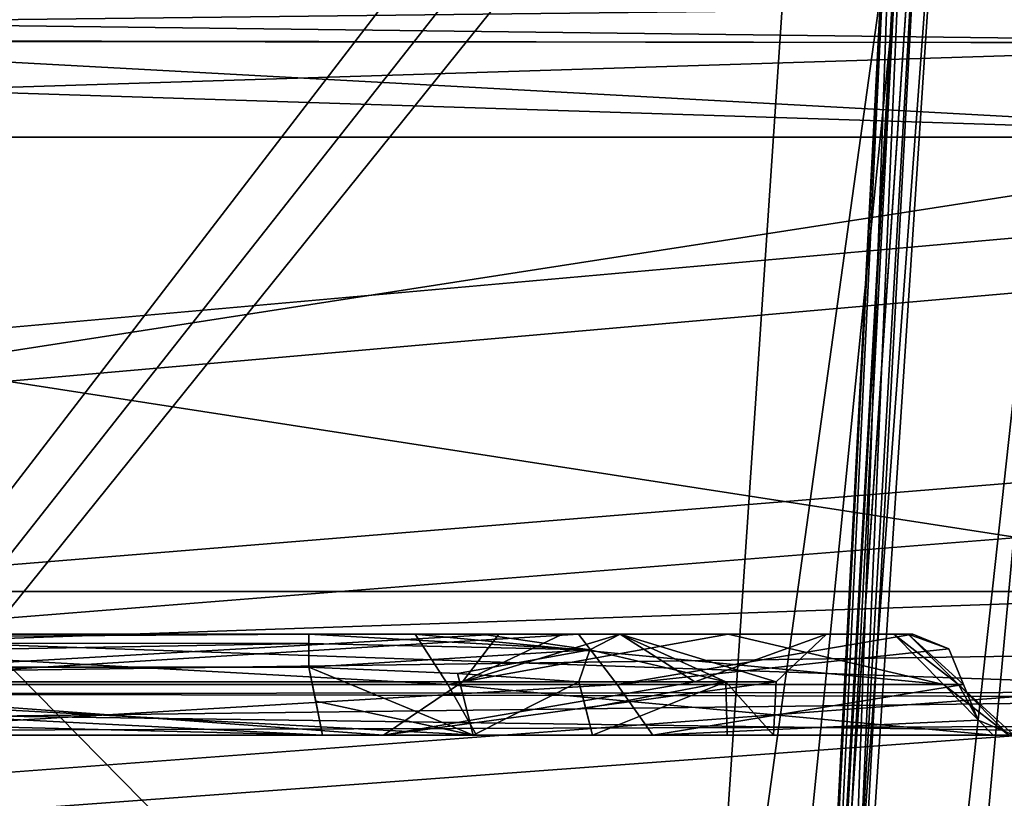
# Model space of a CAD drawing. Header units: inches. Extents: x -9.1 to 9.1, y -1.6 to 4.3.
# Tile 396 of 656: x -2.426 to -2.231, y -1.118 to -0.963. Entities that reach past the tile are written whole.
import ezdxf

# ---------------------------------------------------------------- set-up
doc = ezdxf.new("R2010")
doc.units = ezdxf.units.IN
doc.header["$LTSCALE"] = 81.481481
doc.header["$MEASUREMENT"] = 0
for name, color, linetype in [('123', 7, 'CONTINUOUS'), ('14089', 7, 'CONTINUOUS'), ('14090', 7, 'CONTINUOUS'), ('14091', 7, 'CONTINUOUS'), ('14092', 7, 'CONTINUOUS'), ('14093', 7, 'CONTINUOUS'), ('14094', 7, 'CONTINUOUS'), ('14095', 7, 'CONTINUOUS'), ('14096', 7, 'CONTINUOUS'), ('14097', 7, 'CONTINUOUS'), ('14098', 7, 'CONTINUOUS'), ('14099', 7, 'CONTINUOUS'), ('14102', 7, 'CONTINUOUS'), ('14117', 7, 'CONTINUOUS'), ('14118', 7, 'CONTINUOUS'), ('14119', 7, 'CONTINUOUS'), ('14120', 7, 'CONTINUOUS'), ('14121', 7, 'CONTINUOUS'), ('14122', 7, 'CONTINUOUS'), ('14123', 7, 'CONTINUOUS'), ('14124', 7, 'CONTINUOUS'), ('14125', 7, 'CONTINUOUS'), ('14126', 7, 'CONTINUOUS'), ('14127', 7, 'CONTINUOUS'), ('14130', 7, 'CONTINUOUS'), ('170', 7, 'CONTINUOUS'), ('174', 7, 'CONTINUOUS'), ('2681', 7, 'CONTINUOUS'), ('2682', 7, 'CONTINUOUS'), ('2685', 7, 'CONTINUOUS'), ('2723', 7, 'CONTINUOUS'), ('2726', 7, 'CONTINUOUS'), ('2727', 7, 'CONTINUOUS'), ('395', 7, 'CONTINUOUS'), ('5864', 7, 'CONTINUOUS'), ('5865', 7, 'CONTINUOUS'), ('5874', 7, 'CONTINUOUS'), ('5877', 7, 'CONTINUOUS'), ('5885', 7, 'CONTINUOUS'), ('6019', 7, 'CONTINUOUS'), ('78', 7, 'CONTINUOUS'), ('92', 7, 'CONTINUOUS')]:
    doc.layers.add(name, color=color, linetype=linetype)

msp = doc.modelspace()

# ---------------------------------------------------------------- linework, layer by layer
at = {"layer": '123', "linetype": 'Continuous'}
for points in [[(-2.11798, -1.43262, 4.05518), (-2.10081, -1.105, 4.05518), (-2.87969, -1.105, 4.05518), (-2.11798, -1.43262, 4.05518)], [(-2.11798, -1.43262, 4.05518), (-2.87969, -1.105, 4.05518), (-2.13352, -1.46623, 4.05518), (-2.11798, -1.43262, 4.05518)], [(-2.13352, -1.46623, 4.05518), (-2.87969, -1.105, 4.05518), (-2.16791, -1.48, 4.05518), (-2.13352, -1.46623, 4.05518)], [(-2.16791, -1.48, 4.05518), (-2.87969, -1.105, 4.05518), (-2.8031, -1.48, 4.05518), (-2.16791, -1.48, 4.05518)]]:
    msp.add_3dface(points, dxfattribs=at)
at = {"layer": '14089', "linetype": 'Continuous'}
for points in [[(-2.33825, -1.09448, 1.95581), (-2.49674, -1.09448, 2.02486), (-2.33104, -1.085, 1.96271), (-2.33825, -1.09448, 1.95581)], [(-2.33104, -1.085, 1.96271), (-2.49674, -1.09448, 2.02486), (-2.48577, -1.085, 2.0344), (-2.33104, -1.085, 1.96271)], [(-2.29221, -1.09448, 1.8844), (-2.33825, -1.09448, 1.95581), (-2.30698, -1.085, 1.93307), (-2.29221, -1.09448, 1.8844)], [(-2.30698, -1.085, 1.93307), (-2.33825, -1.09448, 1.95581), (-2.3184, -1.085, 1.94838), (-2.30698, -1.085, 1.93307)], [(-2.3184, -1.085, 1.94838), (-2.33825, -1.09448, 1.95581), (-2.33104, -1.085, 1.96271), (-2.3184, -1.085, 1.94838)], [(-2.31299, -1.08815, 1.67299), (-2.2861, -1.09448, 1.73479), (-2.30698, -1.085, 1.66888), (-2.31299, -1.08815, 1.67299)], [(-2.26611, -1.085, 1.80097), (-2.29221, -1.09448, 1.8844), (-2.30698, -1.085, 1.93307), (-2.26611, -1.085, 1.80097)], [(-2.2861, -1.09448, 1.73479), (-2.27609, -1.09448, 1.80097), (-2.30698, -1.085, 1.66888), (-2.2861, -1.09448, 1.73479)], [(-2.30698, -1.085, 1.66888), (-2.27609, -1.09448, 1.80097), (-2.26611, -1.085, 1.80097), (-2.30698, -1.085, 1.66888)], [(-2.27609, -1.09448, 1.80097), (-2.29221, -1.09448, 1.8844), (-2.26611, -1.085, 1.80097), (-2.27609, -1.09448, 1.80097)], [(-2.31522, -1.09448, 1.67452), (-2.2861, -1.09448, 1.73479), (-2.31299, -1.08815, 1.67299), (-2.31522, -1.09448, 1.67452)]]:
    msp.add_3dface(points, dxfattribs=at)
at = {"layer": '14090', "linetype": 'Continuous'}
for points in [[(-2.53092, -1.105, 2.02214), (-2.49674, -1.09448, 2.02486), (-2.3539, -1.105, 1.96987), (-2.53092, -1.105, 2.02214)], [(-2.49674, -1.09448, 2.02486), (-2.33825, -1.09448, 1.95581), (-2.3539, -1.105, 1.96987), (-2.49674, -1.09448, 2.02486)], [(-2.33825, -1.09448, 1.95581), (-2.29221, -1.09448, 1.8844), (-2.3539, -1.105, 1.96987), (-2.33825, -1.09448, 1.95581)], [(-2.29221, -1.09448, 1.8844), (-2.27609, -1.09448, 1.80097), (-2.3539, -1.105, 1.96987), (-2.29221, -1.09448, 1.8844)], [(-2.3539, -1.105, 1.96987), (-2.27609, -1.09448, 1.80097), (-2.27664, -1.105, 1.80097), (-2.3539, -1.105, 1.96987)], [(-2.2861, -1.09448, 1.73479), (-2.31522, -1.09448, 1.67452), (-2.31383, -1.09972, 1.67707), (-2.2861, -1.09448, 1.73479)], [(-2.31247, -1.105, 1.67964), (-2.2861, -1.09448, 1.73479), (-2.31383, -1.09972, 1.67707), (-2.31247, -1.105, 1.67964)], [(-2.28579, -1.105, 1.73772), (-2.2861, -1.09448, 1.73479), (-2.31247, -1.105, 1.67964), (-2.28579, -1.105, 1.73772)], [(-2.27609, -1.09448, 1.80097), (-2.2861, -1.09448, 1.73479), (-2.27664, -1.105, 1.80097), (-2.27609, -1.09448, 1.80097)], [(-2.27664, -1.105, 1.80097), (-2.2861, -1.09448, 1.73479), (-2.28579, -1.105, 1.73772), (-2.27664, -1.105, 1.80097)]]:
    msp.add_3dface(points, dxfattribs=at)
at = {"layer": '14091', "linetype": 'Continuous'}
for points in [[(-2.47636, -1.105, 1.52913), (-2.30054, -1.105, 1.61563), (-2.66455, -1.105, 1.58375), (-2.47636, -1.105, 1.52913)], [(-2.66455, -1.105, 1.58375), (-2.30054, -1.105, 1.61563), (-2.36597, -1.105, 1.64948), (-2.66455, -1.105, 1.58375)], [(-2.63403, -1.105, 1.64948), (-2.66455, -1.105, 1.58375), (-2.36597, -1.105, 1.64948), (-2.63403, -1.105, 1.64948)], [(-2.53092, -1.105, 2.02214), (-2.3539, -1.105, 1.96987), (-2.33545, -1.105, 2.0143), (-2.53092, -1.105, 2.02214)], [(-2.52364, -1.105, 2.06892), (-2.53092, -1.105, 2.02214), (-2.33545, -1.105, 2.0143), (-2.52364, -1.105, 2.06892)], [(-2.36597, -1.105, 1.64948), (-2.30054, -1.105, 1.61563), (-2.33615, -1.105, 1.65739), (-2.36597, -1.105, 1.64948)], [(-2.3539, -1.105, 1.96987), (-2.27664, -1.105, 1.80097), (-2.23312, -1.105, 1.84611), (-2.3539, -1.105, 1.96987)], [(-2.33545, -1.105, 2.0143), (-2.3539, -1.105, 1.96987), (-2.23312, -1.105, 1.84611), (-2.33545, -1.105, 2.0143)], [(-2.30054, -1.105, 1.61563), (-2.31247, -1.105, 1.67964), (-2.33615, -1.105, 1.65739), (-2.30054, -1.105, 1.61563)], [(-2.28579, -1.105, 1.73772), (-2.31247, -1.105, 1.67964), (-2.229, -1.105, 1.79903), (-2.28579, -1.105, 1.73772)], [(-2.229, -1.105, 1.79903), (-2.31247, -1.105, 1.67964), (-2.30054, -1.105, 1.61563), (-2.229, -1.105, 1.79903)], [(-2.27664, -1.105, 1.80097), (-2.28579, -1.105, 1.73772), (-2.229, -1.105, 1.79903), (-2.27664, -1.105, 1.80097)], [(-2.27664, -1.105, 1.80097), (-2.229, -1.105, 1.79903), (-2.23003, -1.105, 1.82266), (-2.27664, -1.105, 1.80097)], [(-2.23312, -1.105, 1.84611), (-2.27664, -1.105, 1.80097), (-2.23003, -1.105, 1.82266), (-2.23312, -1.105, 1.84611)]]:
    msp.add_3dface(points, dxfattribs=at)
at = {"layer": '14092', "linetype": 'Continuous'}
for points in [[(-2.30757, -1.095, 1.6227), (-2.47636, -1.105, 1.52913), (-2.47724, -1.095, 1.53902), (-2.30757, -1.095, 1.6227)], [(-2.30054, -1.105, 1.61563), (-2.47636, -1.105, 1.52913), (-2.30757, -1.095, 1.6227), (-2.30054, -1.105, 1.61563)], [(-2.239, -1.095, 1.79903), (-2.30054, -1.105, 1.61563), (-2.30757, -1.095, 1.6227), (-2.239, -1.095, 1.79903)], [(-2.23607, -1.10207, 1.79903), (-2.30054, -1.105, 1.61563), (-2.239, -1.095, 1.79903), (-2.23607, -1.10207, 1.79903)], [(-2.229, -1.105, 1.79903), (-2.30054, -1.105, 1.61563), (-2.23607, -1.10207, 1.79903), (-2.229, -1.105, 1.79903)]]:
    msp.add_3dface(points, dxfattribs=at)
at = {"layer": '14093', "linetype": 'Continuous'}
for points in [[(-2.52364, -1.105, 2.06892), (-2.33545, -1.105, 2.0143), (-2.52276, -1.095, 2.05903), (-2.52364, -1.105, 2.06892)], [(-2.52276, -1.095, 2.05903), (-2.33545, -1.105, 2.0143), (-2.34113, -1.095, 2.0061), (-2.52276, -1.095, 2.05903)], [(-2.33545, -1.105, 2.0143), (-2.23312, -1.105, 1.84611), (-2.34113, -1.095, 2.0061), (-2.33545, -1.105, 2.0143)], [(-2.34113, -1.095, 2.0061), (-2.23312, -1.105, 1.84611), (-2.24297, -1.095, 1.84438), (-2.34113, -1.095, 2.0061)], [(-2.23312, -1.105, 1.84611), (-2.23003, -1.105, 1.82266), (-2.24297, -1.095, 1.84438), (-2.23312, -1.105, 1.84611)], [(-2.24297, -1.095, 1.84438), (-2.23003, -1.105, 1.82266), (-2.23999, -1.095, 1.82179), (-2.24297, -1.095, 1.84438)], [(-2.23003, -1.105, 1.82266), (-2.229, -1.105, 1.79903), (-2.23999, -1.095, 1.82179), (-2.23003, -1.105, 1.82266)], [(-2.229, -1.105, 1.79903), (-2.23607, -1.10207, 1.79903), (-2.23999, -1.095, 1.82179), (-2.229, -1.105, 1.79903)], [(-2.23607, -1.10207, 1.79903), (-2.239, -1.095, 1.79903), (-2.23999, -1.095, 1.82179), (-2.23607, -1.10207, 1.79903)]]:
    msp.add_3dface(points, dxfattribs=at)
at = {"layer": '14094', "linetype": 'Continuous'}
for points in [[(-2.52276, -1.095, 2.05903), (-2.34113, -1.095, 2.0061), (-2.52187, -1.085, 2.049), (-2.52276, -1.095, 2.05903)], [(-2.52187, -1.085, 2.049), (-2.34113, -1.095, 2.0061), (-2.34758, -1.085, 1.99841), (-2.52187, -1.085, 2.049)], [(-2.34758, -1.085, 1.99841), (-2.34113, -1.095, 2.0061), (-2.28563, -1.085, 1.92958), (-2.34758, -1.085, 1.99841)], [(-2.34113, -1.095, 2.0061), (-2.24297, -1.095, 1.84438), (-2.28563, -1.085, 1.92958), (-2.34113, -1.095, 2.0061)], [(-2.28563, -1.085, 1.92958), (-2.24297, -1.095, 1.84438), (-2.25282, -1.085, 1.84264), (-2.28563, -1.085, 1.92958)], [(-2.24297, -1.095, 1.84438), (-2.23999, -1.095, 1.82179), (-2.25282, -1.085, 1.84264), (-2.24297, -1.095, 1.84438)], [(-2.25282, -1.085, 1.84264), (-2.23999, -1.095, 1.82179), (-2.24996, -1.085, 1.82091), (-2.25282, -1.085, 1.84264)], [(-2.23999, -1.095, 1.82179), (-2.239, -1.095, 1.79903), (-2.24996, -1.085, 1.82091), (-2.23999, -1.095, 1.82179)], [(-2.24996, -1.085, 1.82091), (-2.239, -1.095, 1.79903), (-2.24193, -1.08793, 1.79903), (-2.24996, -1.085, 1.82091)], [(-2.249, -1.085, 1.79903), (-2.24996, -1.085, 1.82091), (-2.24193, -1.08793, 1.79903), (-2.249, -1.085, 1.79903)]]:
    msp.add_3dface(points, dxfattribs=at)
at = {"layer": '14095', "linetype": 'Continuous'}
for points in [[(-2.31527, -1.085, 1.62915), (-2.47724, -1.095, 1.53902), (-2.47813, -1.085, 1.54905), (-2.31527, -1.085, 1.62915)], [(-2.30757, -1.095, 1.6227), (-2.47724, -1.095, 1.53902), (-2.31527, -1.085, 1.62915), (-2.30757, -1.095, 1.6227)], [(-2.249, -1.085, 1.79903), (-2.30757, -1.095, 1.6227), (-2.31527, -1.085, 1.62915), (-2.249, -1.085, 1.79903)], [(-2.30757, -1.095, 1.6227), (-2.249, -1.085, 1.79903), (-2.24193, -1.08793, 1.79903), (-2.30757, -1.095, 1.6227)], [(-2.239, -1.095, 1.79903), (-2.30757, -1.095, 1.6227), (-2.24193, -1.08793, 1.79903), (-2.239, -1.095, 1.79903)]]:
    msp.add_3dface(points, dxfattribs=at)
at = {"layer": '14096', "linetype": 'Continuous'}
for points in [[(-2.31527, -1.085, 1.62915), (-2.47813, -1.085, 1.54905), (-2.65242, -1.085, 1.59964), (-2.31527, -1.085, 1.62915)], [(-2.31527, -1.085, 1.62915), (-2.65242, -1.085, 1.59964), (-2.63131, -1.085, 1.6352), (-2.31527, -1.085, 1.62915)], [(-2.36869, -1.085, 1.6352), (-2.31527, -1.085, 1.62915), (-2.63131, -1.085, 1.6352), (-2.36869, -1.085, 1.6352)], [(-2.48577, -1.085, 2.0344), (-2.52187, -1.085, 2.049), (-2.34758, -1.085, 1.99841), (-2.48577, -1.085, 2.0344)], [(-2.33104, -1.085, 1.96271), (-2.48577, -1.085, 2.0344), (-2.34758, -1.085, 1.99841), (-2.33104, -1.085, 1.96271)], [(-2.33448, -1.085, 1.64403), (-2.31527, -1.085, 1.62915), (-2.36869, -1.085, 1.6352), (-2.33448, -1.085, 1.64403)], [(-2.33104, -1.085, 1.96271), (-2.34758, -1.085, 1.99841), (-2.28563, -1.085, 1.92958), (-2.33104, -1.085, 1.96271)], [(-2.30698, -1.085, 1.66888), (-2.31527, -1.085, 1.62915), (-2.33448, -1.085, 1.64403), (-2.30698, -1.085, 1.66888)], [(-2.3184, -1.085, 1.94838), (-2.33104, -1.085, 1.96271), (-2.28563, -1.085, 1.92958), (-2.3184, -1.085, 1.94838)], [(-2.30698, -1.085, 1.93307), (-2.3184, -1.085, 1.94838), (-2.28563, -1.085, 1.92958), (-2.30698, -1.085, 1.93307)], [(-2.30698, -1.085, 1.66888), (-2.249, -1.085, 1.79903), (-2.31527, -1.085, 1.62915), (-2.30698, -1.085, 1.66888)], [(-2.30698, -1.085, 1.66888), (-2.26611, -1.085, 1.80097), (-2.249, -1.085, 1.79903), (-2.30698, -1.085, 1.66888)], [(-2.26611, -1.085, 1.80097), (-2.30698, -1.085, 1.93307), (-2.24996, -1.085, 1.82091), (-2.26611, -1.085, 1.80097)], [(-2.30698, -1.085, 1.93307), (-2.28563, -1.085, 1.92958), (-2.25282, -1.085, 1.84264), (-2.30698, -1.085, 1.93307)], [(-2.30698, -1.085, 1.93307), (-2.25282, -1.085, 1.84264), (-2.24996, -1.085, 1.82091), (-2.30698, -1.085, 1.93307)], [(-2.26611, -1.085, 1.80097), (-2.24996, -1.085, 1.82091), (-2.249, -1.085, 1.79903), (-2.26611, -1.085, 1.80097)]]:
    msp.add_3dface(points, dxfattribs=at)
at = {"layer": '14097', "linetype": 'Continuous'}
for points in [[(-2.31299, -1.08815, 1.67299), (-2.33448, -1.085, 1.64403), (-2.36869, -1.085, 1.6352), (-2.31299, -1.08815, 1.67299)], [(-2.31299, -1.08815, 1.67299), (-2.36869, -1.085, 1.6352), (-2.36869, -1.08685, 1.641), (-2.31299, -1.08815, 1.67299)], [(-2.31299, -1.08815, 1.67299), (-2.30698, -1.085, 1.66888), (-2.33448, -1.085, 1.64403), (-2.31299, -1.08815, 1.67299)], [(-2.36869, -1.09158, 1.64459), (-2.31299, -1.08815, 1.67299), (-2.36869, -1.08685, 1.641), (-2.36869, -1.09158, 1.64459)], [(-2.31299, -1.08815, 1.67299), (-2.36869, -1.09158, 1.64459), (-2.33919, -1.0928, 1.65254), (-2.31299, -1.08815, 1.67299)], [(-2.31522, -1.09448, 1.67452), (-2.31299, -1.08815, 1.67299), (-2.33919, -1.0928, 1.65254), (-2.31522, -1.09448, 1.67452)]]:
    msp.add_3dface(points, dxfattribs=at)
at = {"layer": '14098', "linetype": 'Continuous'}
for points in [[(-2.36869, -1.09158, 1.64459), (-2.33615, -1.105, 1.65739), (-2.33919, -1.0928, 1.65254), (-2.36869, -1.09158, 1.64459)], [(-2.33615, -1.105, 1.65739), (-2.36869, -1.09158, 1.64459), (-2.3673, -1.09828, 1.64703), (-2.33615, -1.105, 1.65739)], [(-2.33615, -1.105, 1.65739), (-2.31522, -1.09448, 1.67452), (-2.33919, -1.0928, 1.65254), (-2.33615, -1.105, 1.65739)], [(-2.31247, -1.105, 1.67964), (-2.31522, -1.09448, 1.67452), (-2.33615, -1.105, 1.65739), (-2.31247, -1.105, 1.67964)], [(-2.31522, -1.09448, 1.67452), (-2.31247, -1.105, 1.67964), (-2.31383, -1.09972, 1.67707), (-2.31522, -1.09448, 1.67452)], [(-2.36597, -1.105, 1.64948), (-2.33615, -1.105, 1.65739), (-2.3673, -1.09828, 1.64703), (-2.36597, -1.105, 1.64948)]]:
    msp.add_3dface(points, dxfattribs=at)
at = {"layer": '14099', "linetype": 'Continuous'}
for points in [[(-2.6327, -1.09828, 1.64703), (-2.36597, -1.105, 1.64948), (-2.63131, -1.09158, 1.64459), (-2.6327, -1.09828, 1.64703)], [(-2.36597, -1.105, 1.64948), (-2.36869, -1.09158, 1.64459), (-2.63131, -1.09158, 1.64459), (-2.36597, -1.105, 1.64948)], [(-2.36869, -1.09158, 1.64459), (-2.36597, -1.105, 1.64948), (-2.3673, -1.09828, 1.64703), (-2.36869, -1.09158, 1.64459)], [(-2.63403, -1.105, 1.64948), (-2.36597, -1.105, 1.64948), (-2.6327, -1.09828, 1.64703), (-2.63403, -1.105, 1.64948)]]:
    msp.add_3dface(points, dxfattribs=at)
at = {"layer": '14102', "linetype": 'Continuous'}
for points in [[(-2.36869, -1.085, 1.6352), (-2.63131, -1.085, 1.6352), (-2.63131, -1.08677, 1.64088), (-2.36869, -1.085, 1.6352)], [(-2.36869, -1.08685, 1.641), (-2.36869, -1.085, 1.6352), (-2.63131, -1.08677, 1.64088), (-2.36869, -1.08685, 1.641)], [(-2.63131, -1.09158, 1.64459), (-2.36869, -1.08685, 1.641), (-2.63131, -1.08677, 1.64088), (-2.63131, -1.09158, 1.64459)], [(-2.36869, -1.09158, 1.64459), (-2.36869, -1.08685, 1.641), (-2.63131, -1.09158, 1.64459), (-2.36869, -1.09158, 1.64459)]]:
    msp.add_3dface(points, dxfattribs=at)
at = {"layer": '14117', "linetype": 'Continuous'}
for points in [[(-2.33825, -1.09448, -1.64419), (-2.49674, -1.09448, -1.57514), (-2.33104, -1.085, -1.63729), (-2.33825, -1.09448, -1.64419)], [(-2.33104, -1.085, -1.63729), (-2.49674, -1.09448, -1.57514), (-2.48577, -1.085, -1.5656), (-2.33104, -1.085, -1.63729)], [(-2.29221, -1.09448, -1.7156), (-2.33825, -1.09448, -1.64419), (-2.30698, -1.085, -1.66693), (-2.29221, -1.09448, -1.7156)], [(-2.30698, -1.085, -1.66693), (-2.33825, -1.09448, -1.64419), (-2.3184, -1.085, -1.65162), (-2.30698, -1.085, -1.66693)], [(-2.3184, -1.085, -1.65162), (-2.33825, -1.09448, -1.64419), (-2.33104, -1.085, -1.63729), (-2.3184, -1.085, -1.65162)], [(-2.31299, -1.08815, -1.92701), (-2.2861, -1.09448, -1.86521), (-2.30698, -1.085, -1.93112), (-2.31299, -1.08815, -1.92701)], [(-2.26611, -1.085, -1.79903), (-2.29221, -1.09448, -1.7156), (-2.30698, -1.085, -1.66693), (-2.26611, -1.085, -1.79903)], [(-2.2861, -1.09448, -1.86521), (-2.27609, -1.09448, -1.79903), (-2.30698, -1.085, -1.93112), (-2.2861, -1.09448, -1.86521)], [(-2.30698, -1.085, -1.93112), (-2.27609, -1.09448, -1.79903), (-2.26611, -1.085, -1.79903), (-2.30698, -1.085, -1.93112)], [(-2.27609, -1.09448, -1.79903), (-2.29221, -1.09448, -1.7156), (-2.26611, -1.085, -1.79903), (-2.27609, -1.09448, -1.79903)], [(-2.31522, -1.09448, -1.92548), (-2.2861, -1.09448, -1.86521), (-2.31299, -1.08815, -1.92701), (-2.31522, -1.09448, -1.92548)]]:
    msp.add_3dface(points, dxfattribs=at)
at = {"layer": '14118', "linetype": 'Continuous'}
for points in [[(-2.53092, -1.105, -1.57786), (-2.49674, -1.09448, -1.57514), (-2.3539, -1.105, -1.63013), (-2.53092, -1.105, -1.57786)], [(-2.49674, -1.09448, -1.57514), (-2.33825, -1.09448, -1.64419), (-2.3539, -1.105, -1.63013), (-2.49674, -1.09448, -1.57514)], [(-2.33825, -1.09448, -1.64419), (-2.29221, -1.09448, -1.7156), (-2.3539, -1.105, -1.63013), (-2.33825, -1.09448, -1.64419)], [(-2.29221, -1.09448, -1.7156), (-2.27609, -1.09448, -1.79903), (-2.3539, -1.105, -1.63013), (-2.29221, -1.09448, -1.7156)], [(-2.3539, -1.105, -1.63013), (-2.27609, -1.09448, -1.79903), (-2.27664, -1.105, -1.79903), (-2.3539, -1.105, -1.63013)], [(-2.2861, -1.09448, -1.86521), (-2.31522, -1.09448, -1.92548), (-2.31383, -1.09972, -1.92293), (-2.2861, -1.09448, -1.86521)], [(-2.31247, -1.105, -1.92036), (-2.2861, -1.09448, -1.86521), (-2.31383, -1.09972, -1.92293), (-2.31247, -1.105, -1.92036)], [(-2.28579, -1.105, -1.86228), (-2.2861, -1.09448, -1.86521), (-2.31247, -1.105, -1.92036), (-2.28579, -1.105, -1.86228)], [(-2.27609, -1.09448, -1.79903), (-2.2861, -1.09448, -1.86521), (-2.27664, -1.105, -1.79903), (-2.27609, -1.09448, -1.79903)], [(-2.27664, -1.105, -1.79903), (-2.2861, -1.09448, -1.86521), (-2.28579, -1.105, -1.86228), (-2.27664, -1.105, -1.79903)]]:
    msp.add_3dface(points, dxfattribs=at)
at = {"layer": '14119', "linetype": 'Continuous'}
for points in [[(-2.47636, -1.105, -2.06892), (-2.30054, -1.105, -1.98243), (-2.66455, -1.105, -2.0143), (-2.47636, -1.105, -2.06892)], [(-2.66455, -1.105, -2.0143), (-2.30054, -1.105, -1.98243), (-2.36597, -1.105, -1.95052), (-2.66455, -1.105, -2.0143)], [(-2.63403, -1.105, -1.95052), (-2.66455, -1.105, -2.0143), (-2.36597, -1.105, -1.95052), (-2.63403, -1.105, -1.95052)], [(-2.53092, -1.105, -1.57786), (-2.3539, -1.105, -1.63013), (-2.33545, -1.105, -1.58375), (-2.53092, -1.105, -1.57786)], [(-2.52364, -1.105, -1.52913), (-2.53092, -1.105, -1.57786), (-2.33545, -1.105, -1.58375), (-2.52364, -1.105, -1.52913)], [(-2.36597, -1.105, -1.95052), (-2.30054, -1.105, -1.98243), (-2.33615, -1.105, -1.94261), (-2.36597, -1.105, -1.95052)], [(-2.3539, -1.105, -1.63013), (-2.27664, -1.105, -1.79903), (-2.23312, -1.105, -1.75194), (-2.3539, -1.105, -1.63013)], [(-2.33545, -1.105, -1.58375), (-2.3539, -1.105, -1.63013), (-2.23312, -1.105, -1.75194), (-2.33545, -1.105, -1.58375)], [(-2.30054, -1.105, -1.98243), (-2.31247, -1.105, -1.92036), (-2.33615, -1.105, -1.94261), (-2.30054, -1.105, -1.98243)], [(-2.28579, -1.105, -1.86228), (-2.31247, -1.105, -1.92036), (-2.229, -1.105, -1.79903), (-2.28579, -1.105, -1.86228)], [(-2.229, -1.105, -1.79903), (-2.31247, -1.105, -1.92036), (-2.30054, -1.105, -1.98243), (-2.229, -1.105, -1.79903)], [(-2.27664, -1.105, -1.79903), (-2.28579, -1.105, -1.86228), (-2.229, -1.105, -1.79903), (-2.27664, -1.105, -1.79903)], [(-2.27664, -1.105, -1.79903), (-2.229, -1.105, -1.79903), (-2.23003, -1.105, -1.77539), (-2.27664, -1.105, -1.79903)], [(-2.23312, -1.105, -1.75194), (-2.27664, -1.105, -1.79903), (-2.23003, -1.105, -1.77539), (-2.23312, -1.105, -1.75194)]]:
    msp.add_3dface(points, dxfattribs=at)
at = {"layer": '14120', "linetype": 'Continuous'}
for points in [[(-2.30757, -1.095, -1.97535), (-2.47636, -1.105, -2.06892), (-2.47724, -1.095, -2.05903), (-2.30757, -1.095, -1.97535)], [(-2.30054, -1.105, -1.98243), (-2.47636, -1.105, -2.06892), (-2.30757, -1.095, -1.97535), (-2.30054, -1.105, -1.98243)], [(-2.239, -1.095, -1.79903), (-2.30054, -1.105, -1.98243), (-2.30757, -1.095, -1.97535), (-2.239, -1.095, -1.79903)], [(-2.23607, -1.10207, -1.79903), (-2.30054, -1.105, -1.98243), (-2.239, -1.095, -1.79903), (-2.23607, -1.10207, -1.79903)], [(-2.229, -1.105, -1.79903), (-2.30054, -1.105, -1.98243), (-2.23607, -1.10207, -1.79903), (-2.229, -1.105, -1.79903)]]:
    msp.add_3dface(points, dxfattribs=at)
at = {"layer": '14121', "linetype": 'Continuous'}
for points in [[(-2.52364, -1.105, -1.52913), (-2.33545, -1.105, -1.58375), (-2.52276, -1.095, -1.53902), (-2.52364, -1.105, -1.52913)], [(-2.52276, -1.095, -1.53902), (-2.33545, -1.105, -1.58375), (-2.34113, -1.095, -1.59195), (-2.52276, -1.095, -1.53902)], [(-2.33545, -1.105, -1.58375), (-2.23312, -1.105, -1.75194), (-2.34113, -1.095, -1.59195), (-2.33545, -1.105, -1.58375)], [(-2.34113, -1.095, -1.59195), (-2.23312, -1.105, -1.75194), (-2.24297, -1.095, -1.75368), (-2.34113, -1.095, -1.59195)], [(-2.23312, -1.105, -1.75194), (-2.23003, -1.105, -1.77539), (-2.24297, -1.095, -1.75368), (-2.23312, -1.105, -1.75194)], [(-2.24297, -1.095, -1.75368), (-2.23003, -1.105, -1.77539), (-2.23999, -1.095, -1.77626), (-2.24297, -1.095, -1.75368)], [(-2.23003, -1.105, -1.77539), (-2.229, -1.105, -1.79903), (-2.23999, -1.095, -1.77626), (-2.23003, -1.105, -1.77539)], [(-2.229, -1.105, -1.79903), (-2.23607, -1.10207, -1.79903), (-2.23999, -1.095, -1.77626), (-2.229, -1.105, -1.79903)], [(-2.23607, -1.10207, -1.79903), (-2.239, -1.095, -1.79903), (-2.23999, -1.095, -1.77626), (-2.23607, -1.10207, -1.79903)]]:
    msp.add_3dface(points, dxfattribs=at)
at = {"layer": '14122', "linetype": 'Continuous'}
for points in [[(-2.52276, -1.095, -1.53902), (-2.34113, -1.095, -1.59195), (-2.52187, -1.085, -1.54905), (-2.52276, -1.095, -1.53902)], [(-2.52187, -1.085, -1.54905), (-2.34113, -1.095, -1.59195), (-2.34758, -1.085, -1.59964), (-2.52187, -1.085, -1.54905)], [(-2.34113, -1.095, -1.59195), (-2.24297, -1.095, -1.75368), (-2.34758, -1.085, -1.59964), (-2.34113, -1.095, -1.59195)], [(-2.34758, -1.085, -1.59964), (-2.24297, -1.095, -1.75368), (-2.25282, -1.085, -1.75541), (-2.34758, -1.085, -1.59964)], [(-2.24297, -1.095, -1.75368), (-2.23999, -1.095, -1.77626), (-2.25282, -1.085, -1.75541), (-2.24297, -1.095, -1.75368)], [(-2.25282, -1.085, -1.75541), (-2.23999, -1.095, -1.77626), (-2.24996, -1.085, -1.77714), (-2.25282, -1.085, -1.75541)], [(-2.23999, -1.095, -1.77626), (-2.239, -1.095, -1.79903), (-2.24996, -1.085, -1.77714), (-2.23999, -1.095, -1.77626)], [(-2.24996, -1.085, -1.77714), (-2.239, -1.095, -1.79903), (-2.24193, -1.08793, -1.79903), (-2.24996, -1.085, -1.77714)], [(-2.249, -1.085, -1.79903), (-2.24996, -1.085, -1.77714), (-2.24193, -1.08793, -1.79903), (-2.249, -1.085, -1.79903)]]:
    msp.add_3dface(points, dxfattribs=at)
at = {"layer": '14123', "linetype": 'Continuous'}
for points in [[(-2.31527, -1.085, -1.9689), (-2.47724, -1.095, -2.05903), (-2.47813, -1.085, -2.049), (-2.31527, -1.085, -1.9689)], [(-2.30757, -1.095, -1.97535), (-2.47724, -1.095, -2.05903), (-2.31527, -1.085, -1.9689), (-2.30757, -1.095, -1.97535)], [(-2.249, -1.085, -1.79903), (-2.30757, -1.095, -1.97535), (-2.31527, -1.085, -1.9689), (-2.249, -1.085, -1.79903)], [(-2.30757, -1.095, -1.97535), (-2.249, -1.085, -1.79903), (-2.24193, -1.08793, -1.79903), (-2.30757, -1.095, -1.97535)], [(-2.239, -1.095, -1.79903), (-2.30757, -1.095, -1.97535), (-2.24193, -1.08793, -1.79903), (-2.239, -1.095, -1.79903)]]:
    msp.add_3dface(points, dxfattribs=at)
at = {"layer": '14124', "linetype": 'Continuous'}
for points in [[(-2.31527, -1.085, -1.9689), (-2.47813, -1.085, -2.049), (-2.65242, -1.085, -1.99841), (-2.31527, -1.085, -1.9689)], [(-2.31527, -1.085, -1.9689), (-2.65242, -1.085, -1.99841), (-2.63131, -1.085, -1.9648), (-2.31527, -1.085, -1.9689)], [(-2.36869, -1.085, -1.9648), (-2.31527, -1.085, -1.9689), (-2.63131, -1.085, -1.9648), (-2.36869, -1.085, -1.9648)], [(-2.48577, -1.085, -1.5656), (-2.52187, -1.085, -1.54905), (-2.34758, -1.085, -1.59964), (-2.48577, -1.085, -1.5656)], [(-2.33104, -1.085, -1.63729), (-2.48577, -1.085, -1.5656), (-2.34758, -1.085, -1.59964), (-2.33104, -1.085, -1.63729)], [(-2.33448, -1.085, -1.95597), (-2.31527, -1.085, -1.9689), (-2.36869, -1.085, -1.9648), (-2.33448, -1.085, -1.95597)], [(-2.30698, -1.085, -1.66693), (-2.3184, -1.085, -1.65162), (-2.34758, -1.085, -1.59964), (-2.30698, -1.085, -1.66693)], [(-2.30698, -1.085, -1.66693), (-2.34758, -1.085, -1.59964), (-2.25282, -1.085, -1.75541), (-2.30698, -1.085, -1.66693)], [(-2.3184, -1.085, -1.65162), (-2.33104, -1.085, -1.63729), (-2.34758, -1.085, -1.59964), (-2.3184, -1.085, -1.65162)], [(-2.30698, -1.085, -1.93112), (-2.31527, -1.085, -1.9689), (-2.33448, -1.085, -1.95597), (-2.30698, -1.085, -1.93112)], [(-2.30698, -1.085, -1.93112), (-2.26611, -1.085, -1.79903), (-2.31527, -1.085, -1.9689), (-2.30698, -1.085, -1.93112)], [(-2.26611, -1.085, -1.79903), (-2.249, -1.085, -1.79903), (-2.31527, -1.085, -1.9689), (-2.26611, -1.085, -1.79903)], [(-2.26611, -1.085, -1.79903), (-2.30698, -1.085, -1.66693), (-2.249, -1.085, -1.79903), (-2.26611, -1.085, -1.79903)], [(-2.30698, -1.085, -1.66693), (-2.25282, -1.085, -1.75541), (-2.24996, -1.085, -1.77714), (-2.30698, -1.085, -1.66693)], [(-2.30698, -1.085, -1.66693), (-2.24996, -1.085, -1.77714), (-2.249, -1.085, -1.79903), (-2.30698, -1.085, -1.66693)]]:
    msp.add_3dface(points, dxfattribs=at)
at = {"layer": '14125', "linetype": 'Continuous'}
for points in [[(-2.31299, -1.08815, -1.92701), (-2.33448, -1.085, -1.95597), (-2.36869, -1.085, -1.9648), (-2.31299, -1.08815, -1.92701)], [(-2.31299, -1.08815, -1.92701), (-2.36869, -1.085, -1.9648), (-2.36869, -1.08685, -1.959), (-2.31299, -1.08815, -1.92701)], [(-2.31299, -1.08815, -1.92701), (-2.30698, -1.085, -1.93112), (-2.33448, -1.085, -1.95597), (-2.31299, -1.08815, -1.92701)], [(-2.36869, -1.09158, -1.95541), (-2.31299, -1.08815, -1.92701), (-2.36869, -1.08685, -1.959), (-2.36869, -1.09158, -1.95541)], [(-2.31299, -1.08815, -1.92701), (-2.36869, -1.09158, -1.95541), (-2.33919, -1.0928, -1.94746), (-2.31299, -1.08815, -1.92701)], [(-2.31522, -1.09448, -1.92548), (-2.31299, -1.08815, -1.92701), (-2.33919, -1.0928, -1.94746), (-2.31522, -1.09448, -1.92548)]]:
    msp.add_3dface(points, dxfattribs=at)
at = {"layer": '14126', "linetype": 'Continuous'}
for points in [[(-2.36869, -1.09158, -1.95541), (-2.33615, -1.105, -1.94261), (-2.33919, -1.0928, -1.94746), (-2.36869, -1.09158, -1.95541)], [(-2.33615, -1.105, -1.94261), (-2.36869, -1.09158, -1.95541), (-2.3673, -1.09828, -1.95297), (-2.33615, -1.105, -1.94261)], [(-2.33615, -1.105, -1.94261), (-2.31522, -1.09448, -1.92548), (-2.33919, -1.0928, -1.94746), (-2.33615, -1.105, -1.94261)], [(-2.31247, -1.105, -1.92036), (-2.31522, -1.09448, -1.92548), (-2.33615, -1.105, -1.94261), (-2.31247, -1.105, -1.92036)], [(-2.31522, -1.09448, -1.92548), (-2.31247, -1.105, -1.92036), (-2.31383, -1.09972, -1.92293), (-2.31522, -1.09448, -1.92548)], [(-2.36597, -1.105, -1.95052), (-2.33615, -1.105, -1.94261), (-2.3673, -1.09828, -1.95297), (-2.36597, -1.105, -1.95052)]]:
    msp.add_3dface(points, dxfattribs=at)
at = {"layer": '14127', "linetype": 'Continuous'}
for points in [[(-2.6327, -1.09828, -1.95297), (-2.36597, -1.105, -1.95052), (-2.63131, -1.09158, -1.95541), (-2.6327, -1.09828, -1.95297)], [(-2.36597, -1.105, -1.95052), (-2.36869, -1.09158, -1.95541), (-2.63131, -1.09158, -1.95541), (-2.36597, -1.105, -1.95052)], [(-2.36869, -1.09158, -1.95541), (-2.36597, -1.105, -1.95052), (-2.3673, -1.09828, -1.95297), (-2.36869, -1.09158, -1.95541)], [(-2.63403, -1.105, -1.95052), (-2.36597, -1.105, -1.95052), (-2.6327, -1.09828, -1.95297), (-2.63403, -1.105, -1.95052)]]:
    msp.add_3dface(points, dxfattribs=at)
at = {"layer": '14130', "linetype": 'Continuous'}
for points in [[(-2.36869, -1.085, -1.9648), (-2.63131, -1.085, -1.9648), (-2.63131, -1.08677, -1.95912), (-2.36869, -1.085, -1.9648)], [(-2.36869, -1.08685, -1.959), (-2.36869, -1.085, -1.9648), (-2.63131, -1.08677, -1.95912), (-2.36869, -1.08685, -1.959)], [(-2.63131, -1.09158, -1.95541), (-2.36869, -1.08685, -1.959), (-2.63131, -1.08677, -1.95912), (-2.63131, -1.09158, -1.95541)], [(-2.36869, -1.09158, -1.95541), (-2.36869, -1.08685, -1.959), (-2.63131, -1.09158, -1.95541), (-2.36869, -1.09158, -1.95541)]]:
    msp.add_3dface(points, dxfattribs=at)
at = {"layer": '170', "linetype": 'Continuous'}
for points in [[(-2.87969, -1.105, 4.05518), (-2.10081, -1.105, 4.05518), (-2.87969, -1.105, 3.80209), (-2.87969, -1.105, 4.05518)], [(-2.87969, -1.105, 3.80209), (-2.10081, -1.105, 4.05518), (-2.87503, -1.105, 3.78104), (-2.87969, -1.105, 3.80209)], [(-2.10081, -1.105, 4.05518), (-2.86193, -1.105, 3.7639), (-2.87503, -1.105, 3.78104), (-2.10081, -1.105, 4.05518)], [(-2.86193, -1.105, 3.7639), (-2.10081, -1.105, 4.05518), (-2.83861, -1.105, 3.74099), (-2.86193, -1.105, 3.7639)], [(-2.10081, -1.105, 4.05518), (-2.81904, -1.105, 3.7148), (-2.83861, -1.105, 3.74099), (-2.10081, -1.105, 4.05518)], [(-2.81904, -1.105, 3.7148), (-2.10081, -1.105, 4.05518), (-2.78368, -1.105, 3.68066), (-2.81904, -1.105, 3.7148)], [(-2.78368, -1.105, 3.68066), (-2.10081, -1.105, 4.05518), (-2.7727, -1.105, 3.67366), (-2.78368, -1.105, 3.68066)], [(-2.7727, -1.105, 3.67366), (-2.10081, -1.105, 4.05518), (-2.73352, -1.105, 3.65059), (-2.7727, -1.105, 3.67366)], [(-2.7349, -1.105, 3.50597), (-2.72963, -1.105, 3.57837), (-2.15774, -1.105, 3.65059), (-2.7349, -1.105, 3.50597)], [(-2.15774, -1.105, 3.50597), (-2.7349, -1.105, 3.50597), (-2.15774, -1.105, 3.65059), (-2.15774, -1.105, 3.50597)], [(-2.73352, -1.105, 3.65059), (-2.10081, -1.105, 4.05518), (-2.72963, -1.105, 3.57837), (-2.73352, -1.105, 3.65059)], [(-2.72963, -1.105, 3.57837), (-2.10081, -1.105, 4.05518), (-2.15774, -1.105, 3.65059), (-2.72963, -1.105, 3.57837)]]:
    msp.add_3dface(points, dxfattribs=at)
at = {"layer": '174', "linetype": 'Continuous'}
for points in [[(-2.10081, -1.105, -4.04245), (-2.87969, -1.105, -4.04245), (-2.10081, -1.105, -3.7469), (-2.10081, -1.105, -4.04245)], [(-2.10081, -1.105, -3.7469), (-2.87969, -1.105, -4.04245), (-2.11457, -1.105, -3.6997), (-2.10081, -1.105, -3.7469)], [(-2.11457, -1.105, -3.6997), (-2.87969, -1.105, -4.04245), (-2.13284, -1.105, -3.67513), (-2.11457, -1.105, -3.6997)], [(-2.13284, -1.105, -3.67513), (-2.87969, -1.105, -4.04245), (-2.15774, -1.105, -3.65059), (-2.13284, -1.105, -3.67513)], [(-2.15774, -1.105, -3.65059), (-2.87969, -1.105, -4.04245), (-2.15819, -1.105, -3.50599), (-2.15774, -1.105, -3.65059)], [(-2.15819, -1.105, -3.50599), (-2.87969, -1.105, -4.04245), (-2.73352, -1.105, -3.65059), (-2.15819, -1.105, -3.50599)], [(-2.73498, -1.105, -3.50597), (-2.15819, -1.105, -3.50599), (-2.72963, -1.105, -3.57837), (-2.73498, -1.105, -3.50597)], [(-2.72963, -1.105, -3.57837), (-2.15819, -1.105, -3.50599), (-2.73352, -1.105, -3.65059), (-2.72963, -1.105, -3.57837)]]:
    msp.add_3dface(points, dxfattribs=at)
at = {"layer": '2681', "linetype": 'Continuous'}
for points in [[(-2.15923, -1.07657, -3.47601), (-2.15923, -1.09648, -3.48502), (-2.7349, -1.07657, -3.47601), (-2.15923, -1.07657, -3.47601)], [(-2.7349, -1.07657, -3.47601), (-2.15923, -1.09648, -3.48502), (-2.7349, -1.09705, -3.48563), (-2.7349, -1.07657, -3.47601)], [(-2.15819, -1.105, -3.50599), (-2.73498, -1.105, -3.50597), (-2.7349, -1.09705, -3.48563), (-2.15819, -1.105, -3.50599)], [(-2.15923, -1.09648, -3.48502), (-2.15819, -1.105, -3.50599), (-2.7349, -1.09705, -3.48563), (-2.15923, -1.09648, -3.48502)]]:
    msp.add_3dface(points, dxfattribs=at)
at = {"layer": '2682', "linetype": 'Continuous'}
for points in [[(-2.7349, -1.07657, -3.47601), (-2.74096, -0.98664, -3.4713), (-2.15452, -0.98664, -3.4713), (-2.7349, -1.07657, -3.47601)], [(-2.15923, -1.07657, -3.47601), (-2.7349, -1.07657, -3.47601), (-2.15452, -0.98664, -3.4713), (-2.15923, -1.07657, -3.47601)]]:
    msp.add_3dface(points, dxfattribs=at)
at = {"layer": '2685', "linetype": 'Continuous'}
for points in [[(-2.78682, -0.96011, -3.44382), (-2.15015, -0.96011, -3.44382), (-2.15144, -0.96793, -3.46275), (-2.78682, -0.96011, -3.44382)], [(-2.75377, -0.96737, -3.46215), (-2.78682, -0.96011, -3.44382), (-2.15144, -0.96793, -3.46275), (-2.75377, -0.96737, -3.46215)], [(-2.15452, -0.98664, -3.4713), (-2.74096, -0.98664, -3.4713), (-2.75377, -0.96737, -3.46215), (-2.15452, -0.98664, -3.4713)], [(-2.15452, -0.98664, -3.4713), (-2.75377, -0.96737, -3.46215), (-2.15144, -0.96793, -3.46275), (-2.15452, -0.98664, -3.4713)]]:
    msp.add_3dface(points, dxfattribs=at)
at = {"layer": '2723', "linetype": 'Continuous'}
for points in [[(-2.8742, -0.63817, -4.47526), (-2.82519, -1.57343, -4.42625), (-2.1063, -0.63817, -4.47526), (-2.8742, -0.63817, -4.47526)], [(-2.1063, -0.63817, -4.47526), (-2.82519, -1.57343, -4.42625), (-2.24995, -0.84342, -4.4645), (-2.1063, -0.63817, -4.47526)], [(-2.82519, -1.57343, -4.42625), (-2.26972, -0.88348, -4.46241), (-2.24995, -0.84342, -4.4645), (-2.82519, -1.57343, -4.42625)], [(-2.82519, -1.57343, -4.42625), (-2.29296, -1.22837, -4.44433), (-2.26972, -0.88348, -4.46241), (-2.82519, -1.57343, -4.42625)]]:
    msp.add_3dface(points, dxfattribs=at)
at = {"layer": '2726', "linetype": 'Continuous'}
for points in [[(-2.26972, -0.88348, -4.46241), (-2.29296, -1.22837, -4.44433), (-2.24522, -0.88448, -4.44958), (-2.26972, -0.88348, -4.46241)], [(-2.26348, -1.2256, -4.40826), (-2.241, -0.88343, -4.42388), (-2.24522, -0.88448, -4.44958), (-2.26348, -1.2256, -4.40826)], [(-2.3145, -1.57343, -4.42625), (-2.29187, -1.57262, -4.41603), (-2.24522, -0.88448, -4.44958), (-2.3145, -1.57343, -4.42625)], [(-2.29296, -1.22837, -4.44433), (-2.3145, -1.57343, -4.42625), (-2.24522, -0.88448, -4.44958), (-2.29296, -1.22837, -4.44433)], [(-2.29187, -1.57262, -4.41603), (-2.28484, -1.57343, -4.39211), (-2.24522, -0.88448, -4.44958), (-2.29187, -1.57262, -4.41603)], [(-2.28484, -1.57343, -4.39211), (-2.26348, -1.2256, -4.40826), (-2.24522, -0.88448, -4.44958), (-2.28484, -1.57343, -4.39211)]]:
    msp.add_3dface(points, dxfattribs=at)
at = {"layer": '2727', "linetype": 'Continuous'}
for points in [[(-2.28695, -1.57343, -4.3721), (-2.28765, -1.57343, -4.352), (-2.24885, -0.88343, -4.38832), (-2.28695, -1.57343, -4.3721)], [(-2.24885, -0.88343, -4.38832), (-2.28765, -1.57343, -4.352), (-2.25149, -0.88343, -4.352), (-2.24885, -0.88343, -4.38832)], [(-2.25149, -0.88343, -4.352), (-2.28765, -1.57343, -4.352), (-2.27593, -1.57343, -4.27071), (-2.25149, -0.88343, -4.352)], [(-2.28484, -1.57343, -4.39211), (-2.28695, -1.57343, -4.3721), (-2.24885, -0.88343, -4.38832), (-2.28484, -1.57343, -4.39211)], [(-2.26348, -1.2256, -4.40826), (-2.28484, -1.57343, -4.39211), (-2.24885, -0.88343, -4.38832), (-2.26348, -1.2256, -4.40826)], [(-2.21216, -0.88343, -4.21696), (-2.25149, -0.88343, -4.352), (-2.27593, -1.57343, -4.27071), (-2.21216, -0.88343, -4.21696)], [(-2.24171, -1.57343, -4.19606), (-2.21216, -0.88343, -4.21696), (-2.27593, -1.57343, -4.27071), (-2.24171, -1.57343, -4.19606)], [(-2.241, -0.88343, -4.42388), (-2.26348, -1.2256, -4.40826), (-2.24885, -0.88343, -4.38832), (-2.241, -0.88343, -4.42388)], [(-2.23572, -1.50843, -4.19315), (-2.21216, -0.88343, -4.21696), (-2.24171, -1.57343, -4.19606), (-2.23572, -1.50843, -4.19315)], [(-2.23572, -1.50843, -4.19315), (-2.22178, -1.46922, -4.17751), (-2.21216, -0.88343, -4.21696), (-2.23572, -1.50843, -4.19315)]]:
    msp.add_3dface(points, dxfattribs=at)
at = {"layer": '395', "linetype": 'Continuous'}
for points in [[(-8.57837, -1.57343, 4.62775), (8.57837, -1.57343, 4.62775), (-8.52935, -0.63817, 4.57874), (-8.57837, -1.57343, 4.62775)], [(-8.52935, -0.63817, 4.57874), (8.57837, -1.57343, 4.62775), (-7.12257, -0.63817, 4.57874), (-8.52935, -0.63817, 4.57874)], [(-7.12257, -0.63817, 4.57874), (8.57837, -1.57343, 4.62775), (-6.87743, -0.63817, 4.57874), (-7.12257, -0.63817, 4.57874)], [(-6.87743, -0.63817, 4.57874), (8.57837, -1.57343, 4.62775), (-6.10307, -0.63817, 4.57874), (-6.87743, -0.63817, 4.57874)], [(-6.10307, -0.63817, 4.57874), (8.57837, -1.57343, 4.62775), (-5.89693, -0.63817, 4.57874), (-6.10307, -0.63817, 4.57874)], [(-5.89693, -0.63817, 4.57874), (8.57837, -1.57343, 4.62775), (-5.12257, -0.63817, 4.57874), (-5.89693, -0.63817, 4.57874)], [(-5.12257, -0.63817, 4.57874), (8.57837, -1.57343, 4.62775), (-4.87743, -0.63817, 4.57874), (-5.12257, -0.63817, 4.57874)], [(-4.87743, -0.63817, 4.57874), (8.57837, -1.57343, 4.62775), (-4.10307, -0.63817, 4.57874), (-4.87743, -0.63817, 4.57874)], [(8.57837, -1.57343, 4.62775), (-3.89693, -0.63817, 4.57874), (-4.10307, -0.63817, 4.57874), (8.57837, -1.57343, 4.62775)], [(-3.89693, -0.63817, 4.57874), (8.57837, -1.57343, 4.62775), (-3.12257, -0.63817, 4.57874), (-3.89693, -0.63817, 4.57874)], [(-3.12257, -0.63817, 4.57874), (8.57837, -1.57343, 4.62775), (-2.87743, -0.63817, 4.57874), (-3.12257, -0.63817, 4.57874)], [(-2.87743, -0.63817, 4.57874), (8.57837, -1.57343, 4.62775), (-2.10307, -0.63817, 4.57874), (-2.87743, -0.63817, 4.57874)]]:
    msp.add_3dface(points, dxfattribs=at)
at = {"layer": '5864', "linetype": 'Continuous'}
for points in [[(-2.7349, -1.07657, 3.47601), (-2.7349, -1.09647, 3.48502), (-2.15923, -1.07657, 3.47601), (-2.7349, -1.07657, 3.47601)], [(-2.15923, -1.07657, 3.47601), (-2.7349, -1.09647, 3.48502), (-2.14301, -1.0882, 3.47903), (-2.15923, -1.07657, 3.47601)], [(-2.7349, -1.09647, 3.48502), (-2.1287, -1.0975, 3.48613), (-2.14301, -1.0882, 3.47903), (-2.7349, -1.09647, 3.48502)], [(-2.7349, -1.09647, 3.48502), (-2.7349, -1.105, 3.50597), (-2.1287, -1.0975, 3.48613), (-2.7349, -1.09647, 3.48502)], [(-2.1287, -1.0975, 3.48613), (-2.7349, -1.105, 3.50597), (-2.14257, -1.10305, 3.49532), (-2.1287, -1.0975, 3.48613)], [(-2.7349, -1.105, 3.50597), (-2.15774, -1.105, 3.50597), (-2.14257, -1.10305, 3.49532), (-2.7349, -1.105, 3.50597)]]:
    msp.add_3dface(points, dxfattribs=at)
at = {"layer": '5865', "linetype": 'Continuous'}
for points in [[(-2.15452, -0.98664, 3.4713), (-2.74096, -0.98664, 3.4713), (-2.15923, -1.07657, 3.47601), (-2.15452, -0.98664, 3.4713)], [(-2.74096, -0.98664, 3.4713), (-2.7349, -1.07657, 3.47601), (-2.15923, -1.07657, 3.47601), (-2.74096, -0.98664, 3.4713)]]:
    msp.add_3dface(points, dxfattribs=at)
at = {"layer": '5874', "linetype": 'Continuous'}
for points in [[(-2.27593, -1.57343, 4.27071), (-2.28765, -1.57343, 4.352), (-2.21216, -0.88343, 4.21696), (-2.27593, -1.57343, 4.27071)], [(-2.21216, -0.88343, 4.21696), (-2.28765, -1.57343, 4.352), (-2.25149, -0.88343, 4.352), (-2.21216, -0.88343, 4.21696)], [(-2.25149, -0.88343, 4.352), (-2.28765, -1.57343, 4.352), (-2.28695, -1.57343, 4.3721), (-2.25149, -0.88343, 4.352)], [(-2.28484, -1.57343, 4.39211), (-2.25149, -0.88343, 4.352), (-2.28695, -1.57343, 4.3721), (-2.28484, -1.57343, 4.39211)], [(-2.24885, -0.88343, 4.38832), (-2.25149, -0.88343, 4.352), (-2.28484, -1.57343, 4.39211), (-2.24885, -0.88343, 4.38832)], [(-2.26348, -1.2256, 4.40826), (-2.24885, -0.88343, 4.38832), (-2.28484, -1.57343, 4.39211), (-2.26348, -1.2256, 4.40826)], [(-2.24171, -1.57343, 4.19606), (-2.27593, -1.57343, 4.27071), (-2.21216, -0.88343, 4.21696), (-2.24171, -1.57343, 4.19606)], [(-2.241, -0.88343, 4.42388), (-2.24885, -0.88343, 4.38832), (-2.26348, -1.2256, 4.40826), (-2.241, -0.88343, 4.42388)], [(-2.23572, -1.50843, 4.19315), (-2.24171, -1.57343, 4.19606), (-2.21216, -0.88343, 4.21696), (-2.23572, -1.50843, 4.19315)], [(-2.22175, -1.46918, 4.17748), (-2.23572, -1.50843, 4.19315), (-2.10647, -0.88343, 4.12416), (-2.22175, -1.46918, 4.17748)], [(-2.10647, -0.88343, 4.12416), (-2.23572, -1.50843, 4.19315), (-2.21216, -0.88343, 4.21696), (-2.10647, -0.88343, 4.12416)]]:
    msp.add_3dface(points, dxfattribs=at)
at = {"layer": '5877', "linetype": 'Continuous'}
for points in [[(-2.26972, -0.88348, 4.46241), (-2.24522, -0.88448, 4.44958), (-2.29296, -1.22837, 4.44433), (-2.26972, -0.88348, 4.46241)], [(-2.241, -0.88343, 4.42388), (-2.26348, -1.2256, 4.40826), (-2.29181, -1.57262, 4.41596), (-2.241, -0.88343, 4.42388)], [(-2.241, -0.88343, 4.42388), (-2.29181, -1.57262, 4.41596), (-2.24522, -0.88448, 4.44958), (-2.241, -0.88343, 4.42388)], [(-2.29181, -1.57262, 4.41596), (-2.3145, -1.57343, 4.42625), (-2.24522, -0.88448, 4.44958), (-2.29181, -1.57262, 4.41596)], [(-2.24522, -0.88448, 4.44958), (-2.3145, -1.57343, 4.42625), (-2.29296, -1.22837, 4.44433), (-2.24522, -0.88448, 4.44958)]]:
    msp.add_3dface(points, dxfattribs=at)
at = {"layer": '5885', "linetype": 'Continuous'}
for points in [[(-2.29296, -1.22837, 4.44433), (-2.3145, -1.57343, 4.42625), (-2.8742, -0.63817, 4.47526), (-2.29296, -1.22837, 4.44433)], [(-2.3145, -1.57343, 4.42625), (-2.82519, -1.57343, 4.42625), (-2.8742, -0.63817, 4.47526), (-2.3145, -1.57343, 4.42625)], [(-2.26972, -0.88348, 4.46241), (-2.29296, -1.22837, 4.44433), (-2.8742, -0.63817, 4.47526), (-2.26972, -0.88348, 4.46241)]]:
    msp.add_3dface(points, dxfattribs=at)
at = {"layer": '6019', "linetype": 'Continuous'}
for points in [[(-2.15015, -0.96011, 3.44382), (-2.78682, -0.96011, 3.44382), (-2.75421, -0.9671, 3.46185), (-2.15015, -0.96011, 3.44382)], [(-2.15015, -0.96011, 3.44382), (-2.75421, -0.9671, 3.46185), (-2.15145, -0.96798, 3.4628), (-2.15015, -0.96011, 3.44382)], [(-2.75421, -0.9671, 3.46185), (-2.74096, -0.98664, 3.4713), (-2.15145, -0.96798, 3.4628), (-2.75421, -0.9671, 3.46185)], [(-2.15145, -0.96798, 3.4628), (-2.74096, -0.98664, 3.4713), (-2.15452, -0.98664, 3.4713), (-2.15145, -0.96798, 3.4628)]]:
    msp.add_3dface(points, dxfattribs=at)
at = {"layer": '78', "linetype": 'Continuous'}
for points in [[(-1.89693, -0.63817, -4.57874), (-8.57837, -1.57343, -4.62775), (-1.93754, -0.62103, -4.57784), (-1.89693, -0.63817, -4.57874)], [(-1.93754, -0.62103, -4.57784), (-8.57837, -1.57343, -4.62775), (-2.10307, -0.63817, -4.57874), (-1.93754, -0.62103, -4.57784)], [(8.57837, -1.57343, -4.62775), (-8.57837, -1.57343, -4.62775), (8.52935, -0.63817, -4.57874), (8.57837, -1.57343, -4.62775)], [(5.89693, -0.63817, -4.57874), (-8.57837, -1.57343, -4.62775), (5.12257, -0.63817, -4.57874), (5.89693, -0.63817, -4.57874)], [(-8.57837, -1.57343, -4.62775), (5.89693, -0.63817, -4.57874), (6.10307, -0.63817, -4.57874), (-8.57837, -1.57343, -4.62775)], [(5.12257, -0.63817, -4.57874), (-8.57837, -1.57343, -4.62775), (4.87743, -0.63817, -4.57874), (5.12257, -0.63817, -4.57874)], [(4.87743, -0.63817, -4.57874), (-8.57837, -1.57343, -4.62775), (4.10307, -0.63817, -4.57874), (4.87743, -0.63817, -4.57874)], [(4.10307, -0.63817, -4.57874), (-8.57837, -1.57343, -4.62775), (3.89693, -0.63817, -4.57874), (4.10307, -0.63817, -4.57874)], [(3.89693, -0.63817, -4.57874), (-8.57837, -1.57343, -4.62775), (3.12257, -0.63817, -4.57874), (3.89693, -0.63817, -4.57874)], [(3.12257, -0.63817, -4.57874), (-8.57837, -1.57343, -4.62775), (2.87743, -0.63817, -4.57874), (3.12257, -0.63817, -4.57874)], [(2.87743, -0.63817, -4.57874), (-8.57837, -1.57343, -4.62775), (2.10307, -0.63817, -4.57874), (2.87743, -0.63817, -4.57874)], [(2.10307, -0.63817, -4.57874), (-8.57837, -1.57343, -4.62775), (1.89693, -0.63817, -4.57874), (2.10307, -0.63817, -4.57874)], [(1.89693, -0.63817, -4.57874), (-8.57837, -1.57343, -4.62775), (-1.89693, -0.63817, -4.57874), (1.89693, -0.63817, -4.57874)], [(-2.10307, -0.63817, -4.57874), (-8.57837, -1.57343, -4.62775), (-2.87743, -0.63817, -4.57874), (-2.10307, -0.63817, -4.57874)], [(8.52935, -0.63817, -4.57874), (-8.57837, -1.57343, -4.62775), (7.12257, -0.63817, -4.57874), (8.52935, -0.63817, -4.57874)], [(7.12257, -0.63817, -4.57874), (-8.57837, -1.57343, -4.62775), (6.87743, -0.63817, -4.57874), (7.12257, -0.63817, -4.57874)], [(6.87743, -0.63817, -4.57874), (-8.57837, -1.57343, -4.62775), (6.10307, -0.63817, -4.57874), (6.87743, -0.63817, -4.57874)]]:
    msp.add_3dface(points, dxfattribs=at)
at = {"layer": '92', "linetype": 'Continuous'}
for points in [[(-2.86302, -1.42314, -4.04245), (-2.87969, -1.105, -4.04245), (-2.10081, -1.105, -4.04245), (-2.86302, -1.42314, -4.04245)], [(-2.8444, -1.46352, -4.04245), (-2.86302, -1.42314, -4.04245), (-2.10081, -1.105, -4.04245), (-2.8444, -1.46352, -4.04245)], [(-2.8031, -1.48, -4.04245), (-2.8444, -1.46352, -4.04245), (-2.10081, -1.105, -4.04245), (-2.8031, -1.48, -4.04245)], [(-2.16791, -1.48, -4.04245), (-2.8031, -1.48, -4.04245), (-2.10081, -1.105, -4.04245), (-2.16791, -1.48, -4.04245)]]:
    msp.add_3dface(points, dxfattribs=at)

doc.saveas('drawing.dxf')
